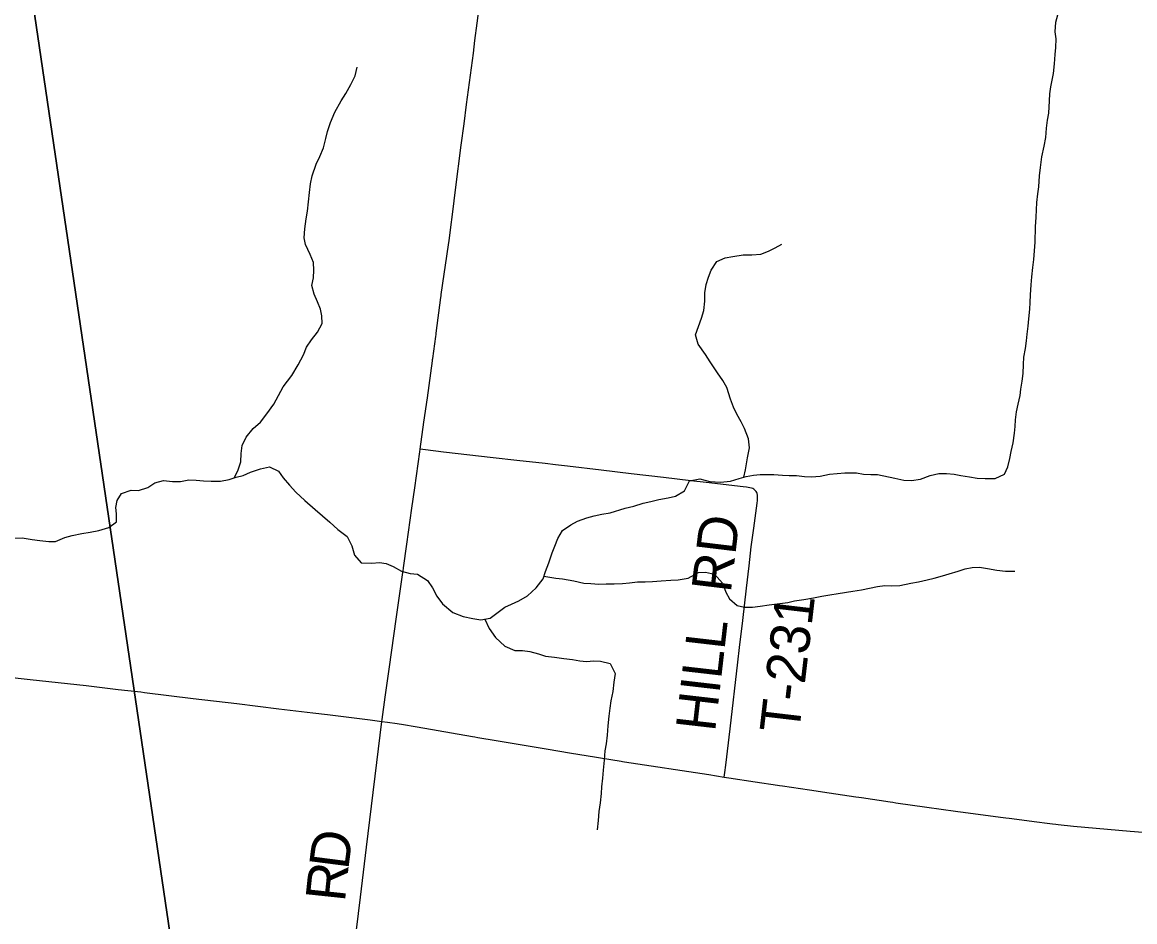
# Model space of a CAD drawing. Extents: x 1442749 to 1756758, y 235267 to 677782.
# Drawn here: x 1587992 to 1596416, y 466342 to 473153 of the extents above; entities that cross this region are included whole.
import ezdxf

# ---------------------------------------------------------------- set-up
doc = ezdxf.new("R2010")
doc.units = 0
for name, color, linetype in [('GM_X_County_Road', 7, 'Continuous'), ('GM_X_County_Road_Text', 7, 'Continuous'), ('GM_X_Minor_River', 7, 'Continuous'), ('GM_X_Township', 7, 'Continuous'), ('GM_X_Township_Road', 7, 'Continuous'), ('GM_X_Township_Road_Text', 7, 'Continuous')]:
    doc.layers.add(name, color=color, linetype=linetype)

msp = doc.modelspace()

# ---------------------------------------------------------------- linework, layer by layer
at = {"layer": 'GM_X_County_Road'}
for points in [[(1591004.8, 469920.7), (1591004.8, 469920.7), (1591033.9, 470124.4), (1591060.6, 470309.6), (1591098.5, 470589.8), (1591099.7, 470598.9), (1591100.7, 470606.5), (1591123.4, 470772.6), (1591125.4, 470787.5), (1591126.9, 470798.7), (1591161.9, 471067.7), (1591163.5, 471080.3), (1591165.2, 471091.5), (1591219.8, 471468.4), (1591222.4, 471486.1), (1591224.1, 471498.4), (1591235.3, 471580.4), (1591252.4, 471717.1), (1591274.1, 471883), (1591316.3, 472221.6), (1591338, 472384.2), (1591356.6, 472530.7), (1591408.1, 472917.7), (1591420.3, 473015.4), (1591437.3, 473145.4), (1591455.8, 473285.3)], [(1590715.1, 467859.7), (1590716.7, 467873.2), (1590739.8, 468042.2), (1590773.6, 468272.7), (1590822.7, 468633.5), (1590876.7, 469004.1), (1590878, 469013.3), (1590879.3, 469022.3), (1590904.3, 469201.9), (1590942.3, 469474.8), (1590964.8, 469627.3), (1591001.9, 469900.4), (1591004.8, 469920.7)], [(1587667.6, 468219.5), (1588052.5, 468177.8), (1588476.3, 468130), (1588717.4, 468101.6), (1588890.2, 468082.2), (1588918.5, 468079)], [(1588918.5, 468079), (1589287.4, 468033.8), (1589616.4, 467993.6), (1589935.6, 467955.6), (1590193, 467925.2), (1590303.6, 467911.1), (1590626.1, 467871.7), (1590715.1, 467859.7)], [(1590504.7, 466137.5), (1590552.8, 466528.2), (1590598.9, 466906), (1590715.1, 467859.7)], [(1590715.1, 467859.7), (1590759.3, 467853.8), (1590831.8, 467842.8), (1590846.8, 467840.6), (1590862.9, 467837.9), (1590982.6, 467817.8), (1591400.8, 467744.5), (1591418.9, 467741.3), (1591441.5, 467737.5), (1591580.7, 467714.5), (1591959.4, 467652), (1592150.2, 467619.1), (1592263.5, 467600.5), (1592526.2, 467557), (1592538.6, 467554.9), (1592553, 467552.7), (1593190.7, 467456.3), (1593307.9, 467437.8)], [(1593307.9, 467437.8), (1593343, 467432.3), (1593541, 467402.9), (1593710.7, 467376.9), (1593725.8, 467374.6), (1593748.1, 467371.3), (1593953.1, 467341.9), (1594102.3, 467318.9), (1594305.4, 467289), (1594326.2, 467285.9), (1594348.1, 467282.6), (1594564.5, 467250.2), (1594585.8, 467247), (1594608.2, 467243.9), (1594842.5, 467211.1), (1595058.1, 467180.2), (1595076.3, 467177.6), (1595097, 467174.8), (1595419.2, 467131.6), (1595440.6, 467128.8), (1595465, 467125.6), (1595674.8, 467097.9), (1595754.3, 467088.5), (1595793.2, 467084), (1595818.2, 467081), (1595837.3, 467079.1), (1595952.1, 467067.3), (1596381, 467029.1), (1596605.8, 467010.1)]]:
    msp.add_lwpolyline(points, dxfattribs=at)
at = {"layer": 'GM_X_Minor_River'}
for points in [[(1595747.4, 472351.5), (1595756.2, 472411.6), (1595764.9, 472465.6), (1595770.2, 472557.7), (1595772.9, 472611.8), (1595781.6, 472663.8), (1595801, 472763.8), (1595810, 472837.8), (1595813, 472909.9), (1595819.7, 472962), (1595820.6, 473028.1), (1595813.3, 473080.3), (1595818.3, 473154.4), (1595833, 473208.3), (1595856.9, 473340.3), (1595881.9, 473410.1), (1595898.8, 473476.1)], [(1589597.3, 469703.8), (1589623.7, 469756.8), (1589646.7, 469824.6), (1589649.5, 469886.7), (1589656.4, 469948.8), (1589687.3, 470012.5), (1589740.3, 470078), (1589797.1, 470125.3), (1589844.1, 470186.9), (1589897.2, 470262.3), (1589932.2, 470326), (1589969.2, 470393.7), (1590032.5, 470479.1), (1590081.7, 470558.6), (1590120.8, 470634.3), (1590143.7, 470692.1), (1590182.5, 470747.7), (1590227.4, 470805.3), (1590262.4, 470871), (1590261.2, 470929.1), (1590251.9, 470981.4), (1590228.5, 471035.8), (1590203.2, 471094.2), (1590186.1, 471158.6), (1590196.9, 471218.6), (1590199.6, 471274.7), (1590198.5, 471334.8), (1590173.2, 471395.3), (1590138.1, 471469.9), (1590126.7, 471520.2), (1590131.7, 471588.2), (1590142.7, 471664.3), (1590151.5, 471722.3), (1590160.5, 471792.3), (1590167.5, 471864.4), (1590174.3, 471928.5), (1590187.2, 471990.4), (1590218.5, 472078.2), (1590245.3, 472136), (1590272.3, 472201.8), (1590291.3, 472271.7), (1590304, 472325.7), (1590327, 472393.5), (1590360.1, 472471.3), (1590407.4, 472556.8), (1590442.3, 472612.5), (1590481.3, 472682.2), (1590512.2, 472745.9), (1590527.2, 472811.9)], [(1591817, 468810.4), (1591884, 468869.6), (1591937.1, 468939.1), (1591953.9, 468993), (1591980.8, 469060.8), (1592005.9, 469134.6), (1592024.6, 469186.5), (1592047.5, 469244.3), (1592084.4, 469304), (1592145.1, 469347.3), (1592197.6, 469374.7), (1592268.2, 469399.8), (1592322.5, 469415.2), (1592380.9, 469428.5), (1592445.2, 469439.6), (1592558, 469474.3), (1592622.4, 469489.5), (1592692.9, 469512.6), (1592751.2, 469523.9), (1592811.5, 469539.1), (1592883.9, 469552.2), (1592938.2, 469563.6), (1593007, 469604.8), (1593046.1, 469680.4), (1593122.5, 469695.5), (1593198.5, 469676.5), (1593280.6, 469671.4), (1593354.9, 469678.5), (1593421.4, 469697.6), (1593473.7, 469713), (1593530, 469724.3), (1593580.2, 469727.7), (1593630.3, 469729), (1593684.5, 469728.3), (1593748.6, 469723.5), (1593798.7, 469720.8), (1593854.9, 469720.1), (1593914.9, 469713.3), (1593969, 469710.6), (1594035.3, 469715.8), (1594105.7, 469730.9), (1594163.9, 469736.1), (1594220.1, 469741.4), (1594310.4, 469742.3), (1594362.4, 469731.6), (1594418.5, 469728.8), (1594468.7, 469728.2), (1594598.6, 469700.5), (1594668.6, 469685.5), (1594726.8, 469682.8), (1594793.1, 469694), (1594867.7, 469721), (1594932, 469736.2), (1594990.2, 469737.5), (1595048.3, 469730.7), (1595100.3, 469722), (1595164.4, 469711.2), (1595224.4, 469700.4), (1595284.5, 469697.6), (1595358.7, 469698.7), (1595429.4, 469731.8), (1595456.2, 469785.6), (1595471.1, 469849.6), (1595481.8, 469903.5), (1595494.7, 469967.5), (1595505.7, 470041.5), (1595510.4, 470091.6), (1595513.1, 470141.7), (1595522, 470203.7), (1595534.8, 470261.6), (1595547.7, 470325.6), (1595554.3, 470375.6), (1595563.2, 470435.7), (1595572, 470493.7), (1595574.9, 470561.8), (1595577.6, 470615.9), (1595588.6, 470683.9), (1595597.3, 470739.9), (1595602.1, 470792), (1595608.9, 470852), (1595615.6, 470908), (1595622.6, 470980.1), (1595625.3, 471030.2), (1595628.1, 471088.3), (1595633.1, 471164.4), (1595638, 471224.5), (1595644.9, 471296.5), (1595651.8, 471356.6), (1595663.5, 471486.7), (1595665.1, 471605), (1595670.1, 471677), (1595672.9, 471733.1), (1595675.6, 471789.2), (1595682.5, 471853.3), (1595689.2, 471907.3), (1595696.4, 471989.4), (1595703.2, 472053.4), (1595712.3, 472133.5), (1595731.5, 472215.4), (1595742.4, 472281.5), (1595747.4, 472351.5)], [(1593457.2, 469708.1), (1593468.4, 469765.2), (1593483.6, 469855.2), (1593498.7, 469931.2), (1593491.6, 469999.4), (1593462.5, 470076), (1593437.2, 470126.4), (1593403.8, 470184.9), (1593378.5, 470237.4), (1593355.2, 470299.8), (1593328.3, 470386.4), (1593297, 470440.9), (1593257.6, 470497.5), (1593200.6, 470582.5), (1593167.2, 470637), (1593110.2, 470715.9), (1593091, 470786.3), (1593134.8, 470912), (1593153.7, 470969.9), (1593160.6, 471040), (1593161.5, 471104.1), (1593170.4, 471166.1), (1593189.2, 471222), (1593207.9, 471275.9), (1593250.9, 471341.5), (1593315.5, 471368.7), (1593373.8, 471380), (1593452.1, 471391), (1593516.3, 471392.2), (1593584.6, 471397.3), (1593643, 471418.6), (1593693.5, 471444), (1593744.1, 471473.4)], [(1587926.2, 469245.5), (1587992.4, 469248.7), (1588066.5, 469237.7), (1588126.5, 469228.9), (1588192.6, 469222), (1588244.7, 469221.4), (1588315.3, 469252.5), (1588369.7, 469265.8), (1588444.1, 469282.9), (1588506.4, 469292.1), (1588572.8, 469305.3), (1588647.3, 469326.4), (1588706, 469369.7), (1588706.8, 469429.9), (1588701.5, 469480), (1588712.2, 469532), (1588745, 469585.7), (1588817.5, 469610.8), (1588871.7, 469608.1), (1588944.2, 469631.2), (1588996.8, 469666.6), (1589061.2, 469683.8), (1589129.2, 469675), (1589191.4, 469676.1), (1589253.8, 469687.4), (1589309.9, 469684.6), (1589364, 469679.9), (1589422.1, 469677.2), (1589492.3, 469678.3), (1589558.6, 469691.4), (1589613, 469708.8), (1589665.4, 469722.1), (1589719.8, 469745.5), (1589796.4, 469772.6), (1589864.8, 469787.7), (1589932.5, 469754.8), (1589967.9, 469702.2), (1590015.3, 469647.5), (1590062.7, 469594.7), (1590132.1, 469531.7), (1590211.4, 469464.5), (1590266.9, 469415.7), (1590320.4, 469368.9), (1590381.8, 469312), (1590453.3, 469259), (1590488.4, 469188.3), (1590507.5, 469117.9), (1590558.9, 469059.1), (1590639.1, 469056.1), (1590697.3, 469063.4), (1590747.4, 469054.7), (1590801.2, 469032), (1590862.9, 468997.1), (1590930.9, 468980.2), (1590984.9, 468973.5), (1591060.5, 468926.4), (1591099.8, 468869.7), (1591131.1, 468807.2), (1591174.4, 468750.5), (1591253.8, 468683.3), (1591331.6, 468654.3), (1591403.6, 468637.3), (1591465.6, 468628.5), (1591536, 468641.6), (1591594.8, 468687), (1591645.4, 468724.4), (1591697.8, 468745.8), (1591752.3, 468773.1), (1591817, 468810.4)], [(1591943.1, 468958.5), (1592033.4, 468943.9), (1592083.5, 468939.2), (1592169.5, 468924.1), (1592243.5, 468907.1), (1592297.6, 468902.4), (1592357.7, 468897.6), (1592413.9, 468900.9), (1592474.1, 468902.1), (1592538.3, 468903.3), (1592590.5, 468908.6), (1592650.7, 468915.8), (1592708.9, 468915.1), (1592765.1, 468918.4), (1592829.3, 468923.6), (1592903.6, 468928.6), (1592959.8, 468931.9), (1593034.2, 468943), (1593113, 468986), (1593165.1, 468989.4), (1593235.1, 468974.4), (1593294.4, 468905.5), (1593319.5, 468837), (1593348.9, 468786.5), (1593406.4, 468735.7), (1593460.4, 468725), (1593522.6, 468724.2), (1593580.8, 468731.4), (1593647.2, 468742.6), (1593709.4, 468749.8), (1593789.8, 468760.8), (1593840.1, 468772.2), (1593910.4, 468783.3), (1593984.8, 468794.4), (1594047.1, 468807.6), (1594107.5, 468818.8), (1594169.8, 468828.1), (1594282.3, 468846.6), (1594348.6, 468855.8), (1594408.9, 468867.1), (1594469.3, 468880.3), (1594523.5, 468887.6), (1594577.7, 468886.9), (1594637.9, 468888.2), (1594720.3, 468905.1), (1594778.6, 468916.4), (1594845, 468931.6), (1594897.3, 468944.9), (1594959.7, 468960.2), (1595010.1, 468975.6), (1595078.5, 468996.7), (1595132.9, 469014.1), (1595185.2, 469025.4), (1595241.4, 469026.7), (1595301.4, 469015.9), (1595371.5, 469005), (1595437.5, 468996.1), (1595507.7, 468997.2)], [(1591494.6, 468633.9), (1591526.9, 468563.5), (1591576.1, 468494.8), (1591647.4, 468427.7), (1591723.2, 468396.6), (1591779.4, 468395.9), (1591835.4, 468389.2), (1591901.3, 468370.3), (1591955.3, 468353.6), (1592023.4, 468346.7), (1592093.4, 468335.7), (1592159.5, 468326.9), (1592213.5, 468318.1), (1592265.6, 468313.5), (1592319.8, 468316.8), (1592371.9, 468316.1), (1592443.9, 468297.1), (1592483, 468222.5), (1592472.1, 468156.5), (1592463.1, 468086.4), (1592450.1, 468014.4), (1592441.3, 467960.4), (1592434.5, 467898.4), (1592427.5, 467826.3), (1592422.5, 467754.2), (1592413.6, 467690.2), (1592404.9, 467636.2), (1592397.9, 467566.1), (1592390.9, 467490), (1592386.1, 467430), (1592379.1, 467363.9), (1592376.5, 467313.8), (1592367.5, 467243.8), (1592358.6, 467177.8), (1592353.7, 467109.7), (1592344.7, 467037.6)]]:
    msp.add_lwpolyline(points, dxfattribs=at)
at = {"layer": 'GM_X_Township'}
for points in [[(1590478.9, 454965.3), (1590579.3, 456500.9), (1589954.6, 460535.5), (1589883.2, 461020.1), (1588850.7, 468024.9), (1588027, 473612.8), (1587350.9, 478007.4), (1587012, 480278.5), (1582428.6, 481308.6), (1581429.2, 481533.2), (1582700.5, 483059.6), (1583514, 484036.3), (1583852.1, 484442.3), (1586640.8, 487790.7), (1589558.2, 491293.5), (1589677.2, 491347.3), (1594192.3, 493385.5), (1600345.8, 496373.5)], [(1571453.4, 483622.3), (1577047.1, 482526.6), (1577421.8, 482441.6), (1581429.2, 481533.2), (1582428.6, 481308.6), (1587012, 480278.5), (1587350.9, 478007.4), (1588027, 473612.8), (1588850.7, 468024.9), (1589883.2, 461020.1)]]:
    msp.add_lwpolyline(points, dxfattribs=at)
at = {"layer": 'GM_X_Township_Road'}
msp.add_lwpolyline([(1593307.9, 467437.8), (1593312.9, 467473), (1593320.6, 467528.2), (1593353.4, 467801.8), (1593412, 468306.8), (1593424.3, 468417.7), (1593449, 468622.8), (1593476.6, 468867.3), (1593496, 469036.8), (1593512.4, 469180.2), (1593530.9, 469323.3), (1593556.4, 469512), (1593559.1, 469531.5), (1593560.2, 469544.6), (1593561, 469554.5), (1593560.7, 469561.1), (1593560.4, 469567.7), (1593559.2, 469574), (1593558, 469580.6), (1593556.4, 469587.4), (1593554.1, 469593.6), (1593550.4, 469600.1), (1593545.4, 469606), (1593540.6, 469611.2), (1593533.3, 469616.8), (1593524.3, 469621.5), (1593514.4, 469625.1), (1593502.5, 469628.3), (1593477.1, 469632.6), (1593450.2, 469635.7), (1593169.9, 469668.3), (1593055.8, 469681.1), (1592847.3, 469705.5), (1592602.9, 469733), (1592374.9, 469760.7), (1592120.8, 469791), (1592029.8, 469802.8), (1591951.5, 469811), (1591736.2, 469834.3), (1591557, 469854.8), (1591182.1, 469897.1), (1591045.6, 469915.3), (1591004.8, 469920.7)], dxfattribs=at)

# ---------------------------------------------------------------- texts
at = {"layer": 'GM_X_County_Road_Text'}
for s, rotation, p in [('D', 82.69469, (1590460.5, 466730.2)), ('R', 83.95462, (1590434.8, 466486.9))]:
    msp.add_text(s, height=300, rotation=rotation, dxfattribs=at).set_placement(p)
at = {"layer": 'GM_X_Township_Road_Text'}
for s, rotation, p in [('RD', 83.11903, (1593356.8, 468827.2)), ('T-231', 83.29854, (1593873.2, 467760.1)), ('HILL', 83.42889, (1593238, 467775.1))]:
    msp.add_text(s, height=300, rotation=rotation, dxfattribs=at).set_placement(p)

doc.saveas('drawing.dxf')
